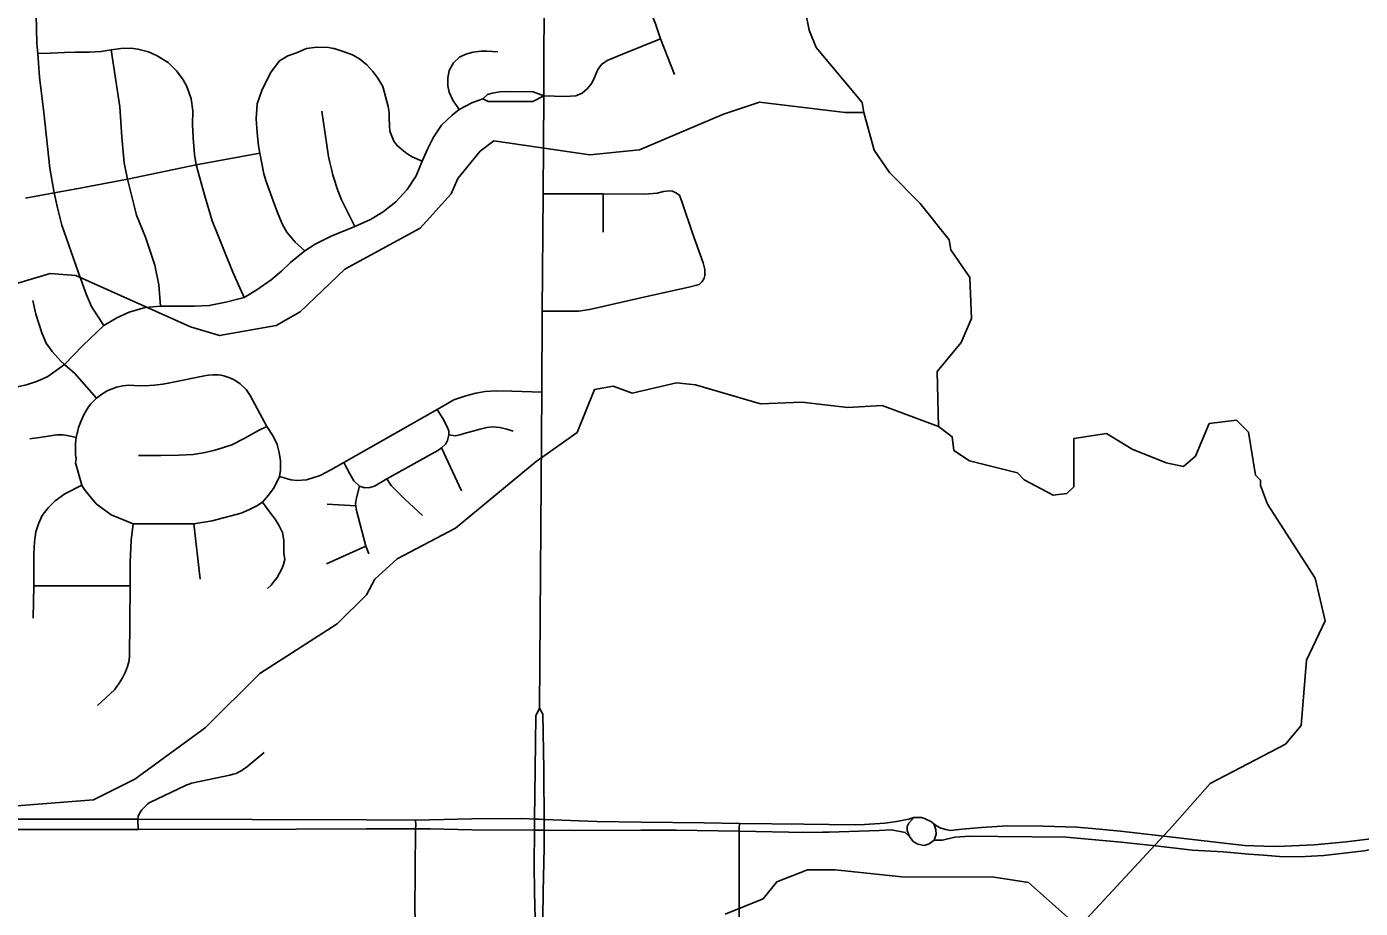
# Model space of a CAD drawing. Extents: x -1403959 to 81668, y -1400582 to 11018.
# Drawn here: x 6561.9 to 6680.8, y 8808.1 to 8886.6 of the extents above; entities that cross this region are included whole.
import ezdxf

# ---------------------------------------------------------------- set-up
doc = ezdxf.new("R2010")
doc.units = 0
for name, color, linetype in [('tdCiSectNmbr', 7, 'Continuous'), ('tdCiSectTwpRng', 7, 'Continuous'), ('tdCoSurfBitum', 7, 'Continuous')]:
    doc.layers.add(name, color=color, linetype=linetype)

msp = doc.modelspace()

# ---------------------------------------------------------------- linework, layer by layer
at = {"layer": 'tdCiSectNmbr'}
for points in [[(6607.59, 8825.91), (6607.81, 8854.05), (6607.85, 8861.28), (6607.92, 8871.72), (6607.98, 8880.45), (6608.03, 8891.36), (6608.1, 8908.81)], [(6607.59, 8825.91), (6607.27, 8825.2), (6607.21, 8820.44)], [(6607.98, 8820.44), (6607.89, 8825.37), (6607.59, 8825.91)], [(6607.21, 8820.44), (6607.16, 8816.02), (6607.15, 8815.38)], [(6608.02, 8815.38), (6608.01, 8815.99), (6607.99, 8820.01), (6607.98, 8820.44)], [(6592.16, 8815.94), (6571.77, 8816), (6548.28, 8816.01), (6530.5, 8816.04), (6526.63, 8816.05), (6510.96, 8815.91), (6510.09, 8815.94), (6507.83, 8815.97), (6501.21, 8816.01), (6494.57, 8816.06)], [(6596.53, 8815.92), (6592.16, 8815.94)], [(6596.55, 8815.92), (6596.53, 8815.92)], [(6607.59, 8816), (6607.16, 8816.02), (6606.69, 8816.04), (6605.88, 8816.08), (6601.56, 8816.05), (6596.55, 8815.92)], [(6616.68, 8815.74), (6612.7, 8815.79), (6608.01, 8815.99), (6607.59, 8816)], [(6625.41, 8815.63), (6622.29, 8815.67), (6616.68, 8815.74)], [(6633.44, 8815.53), (6631.17, 8815.55), (6625.44, 8815.63), (6625.41, 8815.63)], [(6640.99, 8816.15), (6640.52, 8816.01), (6639.44, 8815.81), (6638.39, 8815.64), (6636.59, 8815.54), (6635.79, 8815.5), (6633.44, 8815.53)], [(6640.59, 8814.45), (6640.39, 8815.01), (6640.39, 8815.34), (6640.53, 8815.65), (6640.99, 8816.15)], [(6642.76, 8815.6), (6642.55, 8815.77), (6641.94, 8816.08), (6641.67, 8816.15), (6640.99, 8816.15)], [(6672.19, 8813.61), (6670.45, 8813.67), (6662.5, 8814.59), (6659.42, 8814.93), (6657.21, 8815.16), (6655.52, 8815.3), (6652.51, 8815.37), (6649.29, 8815.4), (6647.02, 8815.27), (6645.26, 8815.13), (6644.52, 8815.03), (6644.21, 8815), (6643.94, 8815.06), (6643.4, 8815.2), (6642.99, 8815.4), (6642.76, 8815.6)], [(6642.79, 8814.15), (6642.97, 8814.66), (6642.93, 8815.06), (6642.76, 8815.6)], [(6551.39, 8815.1), (6571.81, 8815.1), (6585.91, 8815.13)], [(6585.91, 8815.13), (6592.16, 8815.15)], [(6592.16, 8815.15), (6596.55, 8815.16)], [(6596.55, 8815.16), (6596.55, 8815.16), (6597.89, 8815.14), (6601.56, 8815.07), (6607.15, 8815.03), (6607.56, 8815.03)], [(6607.15, 8815.38), (6607.15, 8815.03), (6607.11, 8811.93), (6607.16, 8809.51)], [(6607.56, 8815.03), (6608.02, 8815.02), (6610.75, 8815), (6616.68, 8815.02)], [(6607.94, 8809.5), (6608.03, 8813.47), (6608.02, 8815.02), (6608.02, 8815.38)], [(6616.68, 8815.02), (6619.79, 8815.03), (6625.4, 8814.93)], [(6625.4, 8814.93), (6625.41, 8814.93), (6631.31, 8814.83), (6632.87, 8814.84), (6633.44, 8814.86)], [(6633.44, 8814.86), (6637.88, 8815), (6639, 8815.06), (6640.21, 8814.83), (6640.59, 8814.45)], [(6640.59, 8814.45), (6640.93, 8814.01), (6641.33, 8813.78), (6641.91, 8813.67), (6642.35, 8813.81), (6642.79, 8814.15)], [(6642.79, 8814.15), (6643.53, 8814.15), (6644.62, 8814.39), (6645.97, 8814.49), (6648.48, 8814.45), (6654.57, 8814.39), (6659.48, 8813.95), (6662.53, 8813.64), (6665.82, 8813.23), (6668.56, 8813.1), (6670.86, 8812.9), (6672.15, 8812.8)], [(6686.74, 8815.06), (6686.03, 8814.96), (6684.95, 8814.79), (6681.97, 8814.28), (6679.53, 8813.98), (6676.69, 8813.71), (6673.37, 8813.57), (6672.19, 8813.61)], [(6672.15, 8812.8), (6673.57, 8812.69), (6675.33, 8812.66), (6677.53, 8812.76), (6681.12, 8813.2), (6683.76, 8813.71), (6684.75, 8813.84), (6685.25, 8813.74), (6685.96, 8813.54), (6686.56, 8813.12)], [(6607.16, 8809.51), (6607.23, 8806), (6607.46, 8805.48)], [(6607.46, 8805.48), (6607.8, 8805.95), (6607.89, 8807.23), (6607.94, 8809.5)]]:
    msp.add_lwpolyline(points, dxfattribs=at)
at = {"layer": 'tdCiSectTwpRng'}
for points in [[(6619.65, 8882.35), (6619.03, 8883.86), (6618.4, 8885.54), (6617.94, 8886.88), (6617.54, 8887.92), (6617.28, 8889.03), (6617.14, 8889.95), (6617.02, 8890.71), (6616.7, 8891.4), (6615.45, 8893.03), (6614.71, 8893.99), (6614.16, 8894.77), (6612.78, 8897.22)], [(6568.76, 8860), (6568.13, 8860.94), (6567.66, 8861.7), (6567.2, 8862.73), (6566.45, 8864.76), (6565.02, 8868.94), (6564.63, 8870.48), (6564.33, 8871.8), (6563.94, 8874), (6563.4, 8878.96), (6563.03, 8882.12), (6562.92, 8883.36), (6562.87, 8884.24), (6562.79, 8885.11), (6562.73, 8887.68), (6562.73, 8887.7)], [(6562.87, 8884.24), (6563.98, 8884.26), (6565.26, 8884.32), (6566.23, 8884.35), (6567.47, 8884.35), (6568.51, 8884.42), (6569.42, 8884.54), (6570.27, 8884.68), (6571.18, 8884.7), (6571.79, 8884.62), (6572.75, 8884.39)], [(6573.82, 8861.71), (6573.67, 8863.61), (6573.29, 8865.38), (6572.46, 8867.87), (6571.67, 8869.82), (6570.86, 8873.02), (6570.56, 8874.5), (6570.36, 8876.78), (6570.18, 8879.49), (6569.42, 8884.54)], [(6586.69, 8866.65), (6585.82, 8867.43), (6585.07, 8868.32), (6584.69, 8869), (6584.31, 8869.91), (6583.98, 8870.78), (6583.22, 8872.83), (6583.02, 8873.52), (6582.66, 8875.36), (6582.55, 8876.01), (6582.43, 8877.17), (6582.35, 8878.41), (6582.44, 8879.75), (6582.88, 8881.01), (6583.66, 8882.59), (6584.42, 8883.57), (6585.15, 8884.01), (6585.92, 8884.3), (6586.81, 8884.68), (6587.75, 8884.79), (6588.81, 8884.76), (6589.19, 8884.68)], [(6597.13, 8874.64), (6596.25, 8875.02), (6595.78, 8875.32), (6595.31, 8875.68), (6594.87, 8876.06), (6594.6, 8876.43), (6594.25, 8877.3), (6594.22, 8877.79), (6594.19, 8878.48), (6594.19, 8878.98), (6594.1, 8879.51), (6593.62, 8881.28), (6593.19, 8882.03), (6592.75, 8882.63), (6592.2, 8883.23), (6591.56, 8883.74), (6590.94, 8884.1), (6590.17, 8884.39), (6589.28, 8884.67), (6589.19, 8884.68)], [(6600.45, 8879.23), (6599.87, 8880.08), (6599.56, 8880.79), (6599.43, 8881.34), (6599.43, 8882.07), (6599.56, 8882.7), (6599.94, 8883.39), (6600.47, 8883.9), (6601.03, 8884.16), (6601.69, 8884.34), (6602.4, 8884.45), (6602.93, 8884.45), (6603.87, 8884.38)], [(6607.98, 8880.45), (6609.88, 8880.4), (6610.85, 8880.46), (6611.4, 8880.7), (6611.89, 8881.1), (6612.27, 8881.57), (6612.49, 8882.09), (6612.79, 8882.81), (6613.12, 8883.24), (6613.64, 8883.59), (6614.99, 8884.16), (6618.4, 8885.54)], [(6581.26, 8862.5), (6580.26, 8864.73), (6579.38, 8866.88), (6578.91, 8868.06), (6578.42, 8869.33), (6577.72, 8871.63), (6576.98, 8874.32), (6576.85, 8875.24), (6576.72, 8876.7), (6576.67, 8877.92), (6576.69, 8879.11), (6576.55, 8880.18), (6576.16, 8881.29), (6575.82, 8881.89), (6575.24, 8882.69), (6574.48, 8883.42), (6573.51, 8884.02), (6572.75, 8884.39)], [(6607.98, 8880.45), (6607.03, 8880.8), (6604.96, 8880.85), (6604.06, 8880.8), (6603.37, 8880.7), (6602.95, 8880.56), (6602.54, 8880.18)], [(6577.47, 8861.74), (6578.15, 8861.76), (6579.63, 8862.06), (6581.26, 8862.5), (6582.4, 8863.18), (6583.68, 8864.05), (6584.59, 8864.83), (6585.41, 8865.61), (6586.69, 8866.65), (6587.6, 8867.25), (6589.01, 8867.94), (6591.13, 8868.81), (6592.54, 8869.45), (6593.66, 8870.11), (6594.78, 8871), (6595.8, 8872.12), (6596.6, 8873.33), (6597.13, 8874.64), (6597.62, 8875.71), (6598.15, 8876.77), (6598.85, 8877.83), (6599.8, 8878.74), (6600.45, 8879.23), (6601.57, 8879.84), (6602.54, 8880.18)], [(6602.54, 8880.18), (6603.02, 8879.95), (6607.01, 8879.94), (6607.98, 8880.45)], [(6591.13, 8868.81), (6589.94, 8871.2), (6589.76, 8871.63), (6589.53, 8872.27), (6589.37, 8872.75), (6589.18, 8873.39), (6589.08, 8873.8), (6588.91, 8874.51), (6588.8, 8875.06), (6588.2, 8879.09)], [(6561.78, 8871.33), (6564.33, 8871.8), (6566.31, 8872.17), (6570.86, 8873.02), (6576.98, 8874.32), (6582.66, 8875.36)], [(6607.92, 8871.72), (6613.29, 8871.73), (6616.83, 8871.7), (6617.37, 8871.71), (6618.08, 8871.79), (6618.67, 8871.93), (6619.16, 8872), (6619.46, 8871.95), (6619.77, 8871.82)], [(6613.28, 8868.3), (6613.29, 8871.73)], [(6622.33, 8864.45), (6622.35, 8864.57), (6622.35, 8864.97), (6622.19, 8865.57), (6621.25, 8868.21), (6620.33, 8870.96), (6620.07, 8871.6), (6619.77, 8871.82)], [(6607.85, 8861.28), (6609.86, 8861.27), (6611.1, 8861.28), (6612.05, 8861.41), (6613.26, 8861.68), (6617.3, 8862.61), (6620.91, 8863.42), (6621.84, 8863.66), (6622.09, 8863.9), (6622.28, 8864.21)], [(6622.28, 8864.21), (6622.33, 8864.45)], [(6568.1, 8853.52), (6566.16, 8855.71), (6565.24, 8856.52), (6564.88, 8856.83), (6564.14, 8857.67), (6563.61, 8858.43), (6563.21, 8859.34), (6562.68, 8861.01), (6562.42, 8862.22)], [(6558.38, 8854.48), (6560.12, 8854.47), (6561.02, 8854.54), (6561.87, 8854.7), (6562.83, 8855.04), (6563.75, 8855.45), (6565.24, 8856.52), (6566.89, 8858.22), (6568.76, 8860), (6569.9, 8860.68), (6571.02, 8861.17), (6572.44, 8861.6), (6573.82, 8861.71), (6575.34, 8861.72), (6576.82, 8861.72), (6577.47, 8861.74)], [(6579.44, 8855.52), (6579.19, 8855.57), (6578.96, 8855.6), (6578.52, 8855.61), (6578.08, 8855.57), (6577.89, 8855.54), (6574.5, 8854.85), (6574.02, 8854.76), (6573.28, 8854.67), (6572.81, 8854.64), (6571.89, 8854.63), (6570.99, 8854.67), (6570.45, 8854.62), (6569.88, 8854.49), (6569.1, 8854.19), (6568.57, 8853.88), (6568.1, 8853.52)], [(6584.42, 8846.55), (6584.5, 8847.1), (6584.52, 8847.92), (6584.4, 8848.68), (6584.22, 8849.4), (6583.84, 8850.13), (6583.28, 8851), (6581.8, 8853.76), (6581.43, 8854.3), (6580.92, 8854.8), (6580.44, 8855.13), (6580, 8855.33), (6579.44, 8855.52)], [(6582.9, 8844.24), (6582.4, 8843.92), (6581.74, 8843.59), (6580.99, 8843.27), (6578.42, 8842.6), (6576.77, 8842.31), (6574.06, 8842.32), (6571.37, 8842.32), (6569.4, 8843.13), (6568.08, 8844.1), (6567.1, 8845.28), (6566.8, 8845.75), (6566.8, 8845.77), (6566.24, 8847.75), (6566.29, 8848.1), (6566.24, 8848.5), (6566.22, 8848.84), (6566.22, 8849.18), (6566.24, 8849.49), (6566.3, 8850.02), (6566.32, 8850.13), (6566.37, 8850.41), (6566.42, 8850.62), (6566.5, 8850.89), (6566.72, 8851.51), (6566.97, 8852.03), (6567.12, 8852.3), (6567.4, 8852.74), (6567.6, 8853), (6567.94, 8853.37), (6568.1, 8853.52)], [(6584.42, 8846.55), (6585.44, 8846.23), (6585.97, 8846.17), (6586.81, 8846.23), (6588.05, 8846.64), (6588.98, 8847.13), (6590.14, 8847.78), (6598.48, 8852.5), (6599.97, 8853.36), (6601.03, 8853.73), (6601.93, 8853.97), (6602.77, 8854.12), (6603.8, 8854.17), (6605.14, 8854.13), (6607.81, 8854.05)], [(6590.14, 8847.78), (6590.68, 8846.77), (6591.04, 8846.14), (6591.55, 8845.67), (6592.02, 8845.54), (6592.47, 8845.55), (6592.88, 8845.68), (6594, 8846.33), (6598.54, 8848.86), (6598.85, 8849.08), (6599.26, 8849.44), (6599.4, 8849.76), (6599.52, 8850.24), (6599.51, 8850.62), (6599.38, 8850.95), (6598.97, 8851.7), (6598.48, 8852.5)], [(6562.14, 8849.89), (6563.21, 8850.03), (6564.19, 8850.2), (6564.34, 8850.23), (6564.58, 8850.25), (6564.89, 8850.26), (6565.14, 8850.25), (6565.48, 8850.2), (6565.62, 8850.17), (6566.29, 8850.02), (6566.3, 8850.02)], [(6571.83, 8848.41), (6573.85, 8848.42), (6575.47, 8848.45), (6576.71, 8848.51), (6577.8, 8848.69), (6578.66, 8848.89), (6579.33, 8849.09), (6580.16, 8849.35), (6581.26, 8849.93), (6582.53, 8850.64), (6583.28, 8851)], [(6599.52, 8850.24), (6600.07, 8850.17), (6600.51, 8850.24), (6600.89, 8850.37), (6602.32, 8850.77), (6602.91, 8850.91), (6603.4, 8850.95), (6604.07, 8850.91), (6604.7, 8850.75), (6605.26, 8850.57)], [(6600.64, 8845.27), (6598.85, 8849.08)], [(6584.42, 8846.55), (6583.94, 8845.57), (6583.45, 8844.87), (6582.9, 8844.24)], [(6562.44, 8833.91), (6562.5, 8836.79), (6562.52, 8839.66), (6562.56, 8840.71), (6562.68, 8841.61), (6562.94, 8842.33), (6563.26, 8843.07), (6563.8, 8843.74), (6564.42, 8844.38), (6565.28, 8844.98), (6566.8, 8845.76)], [(6592.38, 8839.66), (6592.11, 8840.34), (6591.25, 8843.63), (6591.21, 8843.92), (6591.18, 8844.11), (6591.27, 8844.65), (6591.55, 8845.67)], [(6597.17, 8843.06), (6595.59, 8844.52), (6594.9, 8845.2), (6594.38, 8845.75), (6594, 8846.33)], [(6583.36, 8836.57), (6583.67, 8836.87), (6583.95, 8837.2), (6584.2, 8837.55), (6584.42, 8837.92), (6584.61, 8838.31), (6584.76, 8838.71), (6584.88, 8839.13), (6584.79, 8839.7), (6584.8, 8840.87), (6584.69, 8841.54), (6584.36, 8842.21), (6584.04, 8842.74), (6583.62, 8843.28), (6582.9, 8844.24)], [(6588.67, 8844.06), (6591.21, 8843.92)], [(6568.19, 8826.13), (6569.7, 8827.54), (6570.12, 8828.12), (6570.41, 8828.59), (6570.68, 8829.12), (6570.85, 8829.61), (6570.98, 8830.02), (6571.04, 8830.48), (6571.09, 8836.79), (6571.11, 8838.88), (6571.18, 8840.88), (6571.37, 8842.32)], [(6577.34, 8837.4), (6576.77, 8842.31)], [(6588.6, 8838.77), (6592.11, 8840.34)], [(6562.5, 8836.79), (6571.09, 8836.79)], [(6571.81, 8815.1), (6571.77, 8816), (6571.82, 8816.23), (6571.9, 8816.45), (6572.02, 8816.67), (6572.13, 8816.83), (6572.43, 8817.15), (6572.68, 8817.37), (6572.79, 8817.45), (6572.91, 8817.51), (6575.97, 8818.98), (6576.15, 8819.06), (6576.35, 8819.14), (6576.56, 8819.2), (6576.73, 8819.24), (6579.98, 8819.93), (6580.29, 8820.01), (6580.54, 8820.09), (6580.83, 8820.23), (6581.05, 8820.35), (6581.25, 8820.48), (6581.44, 8820.62), (6583.06, 8821.95)], [(6596.56, 8815.45), (6596.56, 8815.45), (6596.55, 8815.16), (6596.47, 8807.77), (6596.58, 8806.68), (6596.87, 8806.02), (6597.25, 8805.45), (6598.3, 8804.45), (6599.6, 8803.13), (6602.35, 8800.27), (6602.85, 8799.95), (6603.5, 8799.66), (6604.25, 8799.53), (6607.51, 8799.52)], [(6596.53, 8815.92), (6596.56, 8815.45)], [(6625.41, 8815.2), (6625.44, 8815.63)], [(6607.51, 8799.52), (6617.93, 8799.47), (6619.62, 8799.49), (6620.26, 8799.55), (6620.86, 8799.81), (6621.36, 8800.19), (6621.92, 8800.71), (6623.05, 8801.82), (6624.55, 8803.33), (6624.94, 8803.81), (6625.26, 8804.36), (6625.37, 8804.94), (6625.41, 8806.97), (6625.41, 8814.93), (6625.41, 8815.2)]]:
    msp.add_lwpolyline(points, dxfattribs=at)
at = {"layer": 'tdCoSurfBitum'}
for points in [[(6556.78, 8862.5), (6563.96, 8864.62), (6566.25, 8864.46), (6576.48, 8859.86), (6579.07, 8859.09), (6584.11, 8859.99), (6586.25, 8861.21), (6590.23, 8865.02), (6596.96, 8868.66), (6599.71, 8871.71), (6600.33, 8873.08), (6602.32, 8875.52), (6603.54, 8876.44), (6612.09, 8875.19), (6616.52, 8875.64), (6624.01, 8878.83), (6627.22, 8879.89), (6634.85, 8878.96), (6636.53, 8878.96), (6636.38, 8879.87), (6632.27, 8884.77), (6631.66, 8886.3), (6630.75, 8890.73)], [(6643.19, 8851), (6643.05, 8855.89), (6645.19, 8858.48), (6646.11, 8860.61), (6645.97, 8864.28), (6644.29, 8866.73), (6644.14, 8867.64), (6641.55, 8870.85), (6638.81, 8873.61), (6637.44, 8875.6), (6636.53, 8878.96)], [(6559.87, 8817.12), (6567.83, 8817.73), (6571.51, 8819.56), (6577.78, 8824.13), (6582.67, 8829), (6589.55, 8833.41), (6592.16, 8836), (6592.92, 8837.38), (6594.91, 8839.2), (6600.11, 8841.94), (6607.3, 8847.88), (6610.97, 8850.46), (6612.5, 8854.28), (6614.18, 8854.58), (6615.86, 8853.96), (6619.83, 8854.87), (6621.51, 8854.72), (6627.31, 8853.02), (6630.98, 8853.17), (6635.1, 8852.7), (6638.16, 8852.85), (6643.19, 8851), (6644.41, 8850.08), (6644.56, 8848.86), (6645.93, 8847.94), (6650.21, 8846.86), (6650.82, 8846.25), (6653.41, 8844.87), (6654.63, 8845.02), (6655.24, 8845.63), (6655.25, 8849.91), (6658.16, 8850.36), (6660.44, 8848.98), (6663.49, 8847.75), (6665.02, 8847.44), (6666.09, 8848.35), (6667.32, 8851.25), (6669.76, 8851.55), (6670.83, 8850.48), (6671.43, 8846.66), (6671.89, 8846.2), (6671.89, 8845.75), (6672.5, 8844.07), (6676.76, 8837.49), (6677.67, 8833.67), (6675.98, 8830.16), (6675.51, 8824.36), (6674.13, 8822.69), (6667.41, 8819.19), (6664.04, 8815.38), (6656.39, 8807.16)], [(6655.47, 8806.55), (6651.2, 8810.37), (6648.15, 8810.84), (6639.9, 8810.86), (6633.95, 8811.48), (6631.5, 8811.49), (6628.75, 8810.42), (6627.53, 8808.9), (6624.17, 8807.53)]]:
    msp.add_lwpolyline(points, dxfattribs=at)

doc.saveas('drawing.dxf')
